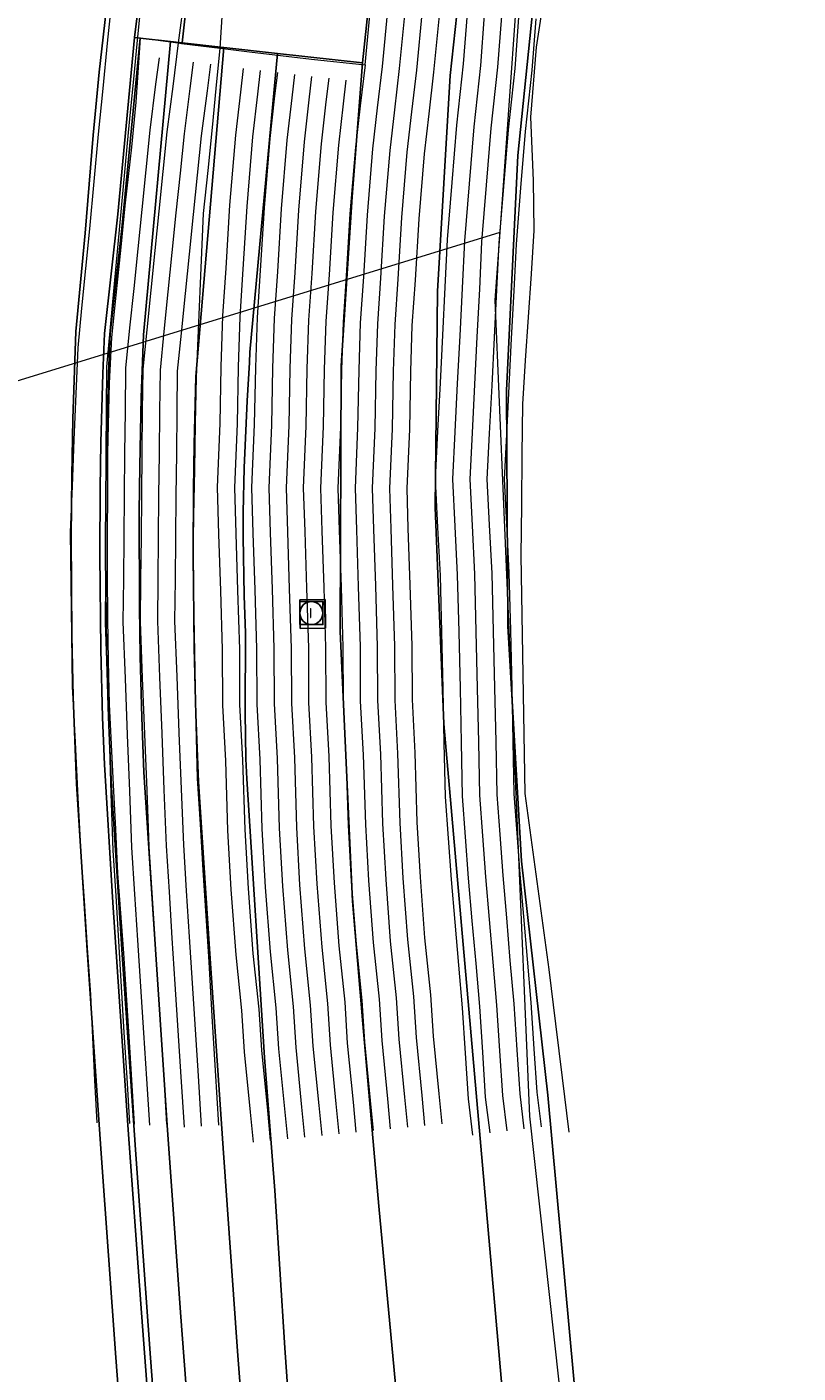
# Model space of a CAD drawing. Header units: metres. Extents: x 250001 to 257773, y 598992 to 609118.
# Tile 297 of 656: x 254866 to 254933, y 600652 to 600769. Entities that reach past the tile are written whole.
import ezdxf
from ezdxf.lldxf.tags import DXFTag

# ---------------------------------------------------------------- set-up
doc = ezdxf.new("R2010")
doc.units = ezdxf.units.M
for name, color, linetype, lineweight in [('B-WE-GR-GRAS-GV', 252, 'Continuous', 13), ('B-WE-GW-GRONDWERKLIJN_KRUIN-G', 252, 'Continuous', 18), ('B-WE-GW-GRONDWERKLIJN_TEEN-G', 90, 'Continuous', 18), ('B-WE-GW-TALUD_KRUIN-G', 252, 'Continuous', 18), ('B-WE-KG-GRENS_PERCEEL-G', 150, 'KG-PERCEEL', 18), ('B-WE-OG-WATER-GV', 252, 'Continuous', 18), ('B-WE-RI-PUT_INSPECTIE-S', 252, 'Continuous', 25), ('B-WE-VH-KANTVERHARDING-G', 60, 'Continuous', 18), ('B-WE-VH-VERHARDING-G', 252, 'Continuous', 18), ('B-WE-VH-VERHARDING_GESLOTEN-GV', 252, 'Continuous', 18), ('B-WE-VH-VERHARDING_GRASBETONSTEEN-GV', 252, 'Continuous', 18), ('B-WE-VH-VERHARDING_HALFVERHARDING-GV', 252, 'Continuous', 18), ('B-WE-VH-VERHARDING_OPEN-GV', 252, 'Continuous', 18), ('X-XX-AL-REFERENTIE-G', 7, 'Continuous', 18)]:
    doc.layers.add(name, color=color, linetype=linetype, lineweight=lineweight)
doc.styles.add('NLCS-ISO-ANNOTATIEF-T18', font='NLCS-ISO.ttf', dxfattribs={"height": 1.8})
doc.styles.get("Standard").update_dxf_attribs({"font": 'NLCS-ISO.ttf'})
tags = doc.linetypes.add('KG-PERCEEL', pattern='A,5.5,-2,["P",Standard,S=1.8,R=0,X=-0.5,Y=-0.9],-2,5.5,-2,[5,NLCS.SHX,S=0.75,R=0,X=0,Y=0],-2', length=19).pattern_tags.tags
tags[6] = DXFTag(74, 10)

# ---------------------------------------------------------------- blocks, each defined once
blk = doc.blocks.new('BS2021-132-Xref-KAD-20210617')
at = {"layer": 'B-WE-KG-GRENS_PERCEEL-G', "flags": 128}
for points in [[(254907.422, 600750.902), (254912, 600815), (254918, 600889), (254964, 601042), (254999, 601218), (255017, 601294), (255020, 601325), (255015, 601354), (255000, 601414), (254968, 601478), (254940, 601559), (254919, 601592), (254834, 601658), (254818, 601666), (254801, 601670), (254760, 601673), (254708, 601664), (254681, 601664), (254664, 601673), (254661.278, 601676.5)], [(254803.828, 600719.026), (254907.422, 600750.902)], [(254990.49, 600194.03), (254973, 600236), (254966, 600307), (254948, 600339), (254942, 600363), (254928, 600511), (254910, 600674), (254907, 600745), (254907.422, 600750.902)]]:
    blk.add_lwpolyline(points, dxfattribs=at)
blk = doc.blocks.new('SRI-PUT_INSPECTIE-SO_1')
at = {"layer": 'B-WE-RI-PUT_INSPECTIE-S'}
blk.add_circle((0, 0), 2, dxfattribs=at)
blk.add_3dface([(-2, -2), (2, -2), (2, 2), (-2, 2)], dxfattribs=at)
at = {"layer": 'B-WE-RI-PUT_INSPECTIE-S', "insert": (-0.12, -0.01), "char_height": 1.8, "attachment_point": 5, "line_spacing_factor": 0.722892, "style": 'NLCS-ISO-ANNOTATIEF-T18'}
blk.add_mtext('I', dxfattribs=at)
blk = doc.blocks.new('BS2021-132-Xref-inmeting-2d-20210906')
at = {"layer": 'B-WE-GW-GRONDWERKLIJN_KRUIN-G'}
for points in [[(254882.94, 600673.23), (254882.65, 600677.97), (254882.37, 600682.71), (254882.09, 600687.45), (254881.83, 600691.44), (254881.58, 600695.42), (254881.33, 600699.41), (254881.08, 600703.39), (254880.98, 600708.09), (254880.88, 600712.8), (254880.78, 600717.5), (254880.69, 600722.2), (254880.76, 600726.23), (254880.84, 600730.25), (254880.91, 600734.27), (254880.99, 600738.29), (254881.2, 600743.04), (254881.4, 600747.79), (254881.61, 600752.54), (254882, 600756.27), (254882.38, 600760), (254882.71, 600763.41), (254883.04, 600766.91), (254883.41, 600772.41)], [(254875.18, 600673.38), (254874.95, 600677.34), (254874.71, 600681.3), (254874.47, 600685.26), (254874.23, 600689.22), (254873.99, 600693.18), (254873.75, 600697.13), (254873.58, 600702.09), (254873.41, 600707.04), (254873.24, 600712), (254873.07, 600716.95), (254873.09, 600720.66), (254873.11, 600724.36), (254873.13, 600728.07), (254873.14, 600731.78), (254873.16, 600735.48), (254873.18, 600739.19), (254873.5, 600742.64), (254873.83, 600746.09), (254874.15, 600749.54), (254874.48, 600753), (254874.8, 600756.45), (254875.12, 600759.9), (254875.51, 600763.91), (254875.9, 600767.91), (254876.29, 600771.92)], [(254872.35, 600673.44), (254872.16, 600677.15), (254871.98, 600680.85), (254871.8, 600684.56), (254871.52, 600688.66), (254871.24, 600692.75), (254870.96, 600696.85), (254870.71, 600701.7), (254870.45, 600706.54), (254870.2, 600711.39), (254870.14, 600715.86), (254870.08, 600720.34), (254870.02, 600724.81), (254870.19, 600728.82), (254870.36, 600732.83), (254870.52, 600736.84), (254870.69, 600740.84), (254871.03, 600744.29), (254871.36, 600747.74), (254871.7, 600751.19), (254872.08, 600755.31), (254872.46, 600759.43), (254872.86, 600763.39), (254873.26, 600767.36), (254873.66, 600771.23)]]:
    blk.add_lwpolyline(points, dxfattribs=at)
at = {"layer": 'B-WE-GW-GRONDWERKLIJN_TEEN-G'}
blk.add_lwpolyline([(254879.94, 600771.51), (254879.41, 600767.37), (254878.93, 600763.58), (254878.42, 600759.62), (254878.07, 600756.18), (254877.72, 600752.74), (254877.37, 600749.3), (254877.02, 600745.86), (254876.67, 600742.42), (254876.32, 600738.98), (254876.28, 600735.33), (254876.24, 600731.67), (254876.2, 600728.01), (254876.17, 600724.35), (254876.13, 600720.69), (254876.09, 600717.04), (254876.28, 600712.14), (254876.47, 600707.24), (254876.66, 600702.35), (254876.85, 600697.45), (254877.11, 600693.43), (254877.37, 600689.41), (254877.62, 600685.39), (254877.88, 600681.36), (254878.14, 600677.34), (254878.39, 600673.32)], dxfattribs=at)
at = {"layer": 'B-WE-VH-KANTVERHARDING-G'}
for points in [[(254913.43, 600672.62), (254912.85, 600677.34), (254912.27, 600682.05), (254911.69, 600686.76), (254911.16, 600690.6), (254910.64, 600694.43), (254910.12, 600698.26), (254909.59, 600702.09), (254909.54, 600705.54), (254909.48, 600708.99), (254909.43, 600712.43), (254909.37, 600715.88), (254909.32, 600719.33), (254909.26, 600722.78), (254909.31, 600727.17), (254909.35, 600731.56), (254909.39, 600735.95), (254909.64, 600739.73), (254909.89, 600743.5), (254910.14, 600747.28), (254910.39, 600751.06), (254910.32, 600755.41), (254910.08, 600760.91), (254910.57, 600766.99), (254911.46, 600772.67)], [(254875.59, 600673.32), (254875.39, 600676.67), (254875.2, 600680.02), (254874.94, 600684.1), (254874.67, 600688.19), (254874.41, 600691.66), (254874.14, 600695.12), (254873.96, 600698.97), (254873.78, 600702.82), (254873.6, 600706.34), (254873.43, 600709.86), (254873.35, 600713.6), (254873.27, 600717.33), (254873.26, 600721.01), (254873.25, 600724.7), (254873.27, 600728.21), (254873.29, 600731.72), (254873.41, 600737.78), (254873.64, 600741.73), (254874.01, 600745.43), (254874.44, 600749.61), (254874.79, 600753.19), (254875.36, 600758.29), (254875.73, 600762.21), (254876.12, 600767.81), (254879.41, 600767.37), (254879.68, 600767.33), (254883.04, 600766.91), (254885.6, 600766.6), (254891, 600765.95), (254895.66, 600765.47), (254896.17, 600770.67)], [(254895.66, 600765.47), (254895.24, 600761.89), (254894.83, 600758.31), (254894.35, 600752.5), (254894.03, 600747.1), (254893.75, 600743.09), (254893.61, 600738.93), (254893.52, 600733.95), (254893.29, 600728.65), (254893.41, 600724.97), (254893.57, 600720.04), (254893.73, 600714.8), (254893.75, 600710.07), (254894, 600705.36), (254894.19, 600699.33), (254894.46, 600694.41), (254894.88, 600688.97), (254895.38, 600684.06), (254895.61, 600680.48), (254896.12, 600675.38), (254896.37, 600672.76)]]:
    blk.add_lwpolyline(points, dxfattribs=at)
at = {"layer": 'B-WE-VH-VERHARDING-G'}
for points in [[(254906.04, 600769.82), (254905.7, 600765.4), (254905.13, 600760.08), (254904.72, 600755.12), (254904.31, 600750.16), (254904.11, 600746.03), (254903.9, 600741.88), (254903.69, 600737.73), (254903.48, 600733.54), (254903.27, 600729.42), (254903.48, 600725.31), (254903.69, 600721.1), (254903.81, 600716.14), (254903.93, 600711.21), (254904.03, 600706.51), (254904.12, 600701.85), (254904.39, 600698.3), (254904.65, 600694.72), (254904.97, 600691.01), (254905.29, 600687.29), (254905.61, 600683.55), (254905.87, 600679.58), (254906.13, 600675.67), (254906.51, 600672.55)], [(254904.54, 600769.93), (254904.21, 600765.54), (254903.63, 600760.22), (254903.22, 600755.24), (254902.82, 600750.26), (254902.61, 600746.11), (254902.4, 600741.96), (254902.19, 600737.8), (254901.98, 600733.61), (254901.76, 600729.42), (254901.98, 600725.23), (254902.19, 600721.04), (254902.31, 600716.11), (254902.43, 600711.17), (254902.53, 600706.48), (254902.63, 600701.78), (254902.89, 600698.19), (254903.15, 600694.6), (254903.47, 600690.88), (254903.79, 600687.16), (254904.11, 600683.44), (254904.37, 600679.48), (254904.64, 600675.53), (254905.02, 600672.37)], [(254900.64, 600770.21), (254900.13, 600764.99), (254899.71, 600761.37), (254899.31, 600757.86), (254898.84, 600752.18), (254898.52, 600746.82), (254898.25, 600742.86), (254898.11, 600738.81), (254898.02, 600733.81), (254897.79, 600728.62), (254897.9, 600725.12), (254898.06, 600720.18), (254898.23, 600714.88), (254898.25, 600710.2), (254898.5, 600705.55), (254898.68, 600699.52), (254898.95, 600694.71), (254899.36, 600689.37), (254899.87, 600684.43), (254900.1, 600680.84), (254900.59, 600675.82), (254900.85, 600673.19)], [(254899.15, 600770.36), (254898.64, 600765.15), (254898.22, 600761.55), (254897.82, 600758.01), (254897.34, 600752.29), (254897.02, 600746.91), (254896.75, 600742.93), (254896.61, 600738.85), (254896.52, 600733.86), (254896.29, 600728.63), (254896.4, 600725.07), (254896.57, 600720.13), (254896.73, 600714.85), (254896.75, 600710.16), (254897, 600705.49), (254897.18, 600699.46), (254897.46, 600694.61), (254897.86, 600689.24), (254898.37, 600684.31), (254898.6, 600680.72), (254899.1, 600675.67), (254899.35, 600673.05)], [(254897.66, 600770.51), (254897.15, 600765.31), (254896.73, 600761.72), (254896.32, 600758.16), (254895.84, 600752.39), (254895.52, 600747.01), (254895.25, 600743.01), (254895.11, 600738.89), (254895.02, 600733.9), (254894.79, 600728.64), (254894.91, 600725.02), (254895.07, 600720.08), (254895.23, 600714.83), (254895.25, 600710.12), (254895.5, 600705.43), (254895.69, 600699.39), (254895.96, 600694.51), (254896.37, 600689.11), (254896.88, 600684.18), (254897.11, 600680.6), (254897.61, 600675.53), (254897.86, 600672.91)], [(254907.53, 600769.7), (254907.19, 600765.26), (254906.62, 600759.94), (254906.21, 600755), (254905.81, 600750.06), (254905.61, 600745.96), (254905.4, 600741.81), (254905.19, 600737.65), (254904.98, 600733.46), (254904.77, 600729.42), (254904.98, 600725.38), (254905.19, 600721.15), (254905.31, 600716.18), (254905.43, 600711.24), (254905.53, 600706.54), (254905.62, 600701.92), (254905.88, 600698.41), (254906.14, 600694.84), (254906.46, 600691.13), (254906.78, 600687.41), (254907.1, 600683.66), (254907.37, 600679.68), (254907.63, 600675.81), (254908, 600672.73)], [(254909.03, 600769.59), (254908.69, 600765.13), (254908.11, 600759.8), (254907.71, 600754.87), (254907.31, 600749.96), (254907.1, 600745.88), (254906.9, 600741.73), (254906.69, 600737.58), (254906.47, 600733.38), (254906.27, 600729.42), (254906.47, 600725.46), (254906.69, 600721.21), (254906.81, 600716.21), (254906.93, 600711.27), (254907.03, 600706.57), (254907.12, 600701.99), (254907.38, 600698.52), (254907.64, 600694.95), (254907.96, 600691.26), (254908.27, 600687.54), (254908.6, 600683.78), (254908.86, 600679.78), (254909.12, 600675.95), (254909.49, 600672.91)], [(254902.14, 600770.05), (254901.62, 600764.83), (254901.2, 600761.2), (254900.8, 600757.72), (254900.33, 600752.07), (254900.01, 600746.72), (254899.74, 600742.78), (254899.61, 600738.78), (254899.52, 600733.76), (254899.3, 600728.61), (254899.4, 600725.16), (254899.56, 600720.23), (254899.73, 600714.91), (254899.75, 600710.25), (254900, 600705.62), (254900.18, 600699.59), (254900.45, 600694.81), (254900.85, 600689.51), (254901.36, 600684.56), (254901.59, 600680.96), (254902.09, 600675.96), (254902.34, 600673.34)], [(254910.52, 600769.47), (254910.18, 600764.99), (254909.61, 600759.66), (254909.2, 600754.75), (254908.81, 600749.87), (254908.6, 600745.81), (254908.39, 600741.66), (254908.19, 600737.5), (254907.97, 600733.31), (254907.77, 600729.42), (254907.97, 600725.54), (254908.19, 600721.27), (254908.31, 600716.25), (254908.43, 600711.31), (254908.53, 600706.6), (254908.62, 600702.06), (254908.87, 600698.63), (254909.13, 600695.07), (254909.45, 600691.39), (254909.77, 600687.67), (254910.09, 600683.89), (254910.36, 600679.88), (254910.61, 600676.09), (254910.98, 600673.09)], [(254877.74, 600766.08), (254877.44, 600763.77), (254876.93, 600759.79), (254876.58, 600756.33), (254876.23, 600752.89), (254875.88, 600749.45), (254875.53, 600746.01), (254875.17, 600742.58), (254874.82, 600739.07), (254874.78, 600735.34), (254874.74, 600731.68), (254874.7, 600728.03), (254874.67, 600724.37), (254874.63, 600720.71), (254874.59, 600717.01), (254874.78, 600712.08), (254874.97, 600707.19), (254875.16, 600702.29), (254875.35, 600697.37), (254875.61, 600693.33), (254875.87, 600689.31), (254876.13, 600685.29), (254876.38, 600681.27), (254876.64, 600677.25), (254876.9, 600673.22)], [(254880.71, 600765.69), (254880.42, 600763.39), (254879.91, 600759.45), (254879.56, 600756.03), (254879.21, 600752.59), (254878.86, 600749.15), (254878.51, 600745.71), (254878.16, 600742.27), (254877.82, 600738.9), (254877.78, 600735.31), (254877.74, 600731.65), (254877.7, 600727.99), (254877.67, 600724.34), (254877.63, 600720.68), (254877.59, 600717.06), (254877.78, 600712.2), (254877.97, 600707.3), (254878.16, 600702.41), (254878.35, 600697.53), (254878.61, 600693.53), (254878.86, 600689.5), (254879.12, 600685.48), (254879.38, 600681.46), (254879.63, 600677.44), (254879.91, 600673.06)], [(254882.2, 600765.51), (254881.91, 600763.2), (254881.4, 600759.28), (254881.06, 600755.87), (254880.7, 600752.44), (254880.35, 600749), (254880, 600745.56), (254879.65, 600742.12), (254879.31, 600738.82), (254879.28, 600735.3), (254879.24, 600731.64), (254879.2, 600727.98), (254879.17, 600724.32), (254879.13, 600720.66), (254879.09, 600717.08), (254879.28, 600712.26), (254879.47, 600707.36), (254879.66, 600702.46), (254879.85, 600697.61), (254880.1, 600693.62), (254880.36, 600689.6), (254880.62, 600685.58), (254880.87, 600681.55), (254881.13, 600677.53), (254881.41, 600673.13)], [(254885.05, 600765.15), (254884.81, 600763.09), (254884.38, 600759.34), (254883.87, 600753.25), (254883.55, 600747.78), (254883.26, 600743.62), (254883.12, 600739.2), (254883.03, 600734.27), (254882.78, 600728.71), (254882.91, 600724.64), (254883.07, 600719.7), (254883.23, 600714.61), (254883.25, 600709.76), (254883.51, 600704.92), (254883.7, 600698.87), (254883.98, 600693.72), (254884.42, 600688.04), (254884.92, 600683.19), (254885.14, 600679.62), (254885.67, 600674.36), (254885.92, 600671.75)], [(254886.54, 600764.97), (254886.3, 600762.92), (254885.87, 600759.2), (254885.37, 600753.14), (254885.04, 600747.68), (254884.76, 600743.54), (254884.62, 600739.16), (254884.52, 600734.23), (254884.29, 600728.7), (254884.41, 600724.68), (254884.57, 600719.75), (254884.73, 600714.64), (254884.75, 600709.81), (254885.01, 600704.99), (254885.19, 600698.94), (254885.48, 600693.82), (254885.91, 600688.17), (254886.41, 600683.31), (254886.64, 600679.74), (254887.16, 600674.5), (254887.41, 600671.9)], [(254888.03, 600764.8), (254887.79, 600762.75), (254887.37, 600759.05), (254886.87, 600753.03), (254886.54, 600747.58), (254886.26, 600743.47), (254886.12, 600739.12), (254886.02, 600734.18), (254885.79, 600728.69), (254885.91, 600724.73), (254886.07, 600719.8), (254886.23, 600714.67), (254886.25, 600709.85), (254886.51, 600705.05), (254886.69, 600699), (254886.98, 600693.92), (254887.4, 600688.3), (254887.91, 600683.43), (254888.13, 600679.87), (254888.65, 600674.65), (254888.9, 600672.04)], [(254889.52, 600764.62), (254889.28, 600762.58), (254888.86, 600758.9), (254888.36, 600752.93), (254888.04, 600747.49), (254887.76, 600743.39), (254887.61, 600739.09), (254887.52, 600734.13), (254887.29, 600728.68), (254887.41, 600724.78), (254887.57, 600719.85), (254887.73, 600714.69), (254887.75, 600709.9), (254888.01, 600705.11), (254888.19, 600699.07), (254888.48, 600694.02), (254888.9, 600688.44), (254889.4, 600683.56), (254889.63, 600679.99), (254890.14, 600674.8), (254890.4, 600672.19)], [(254891.01, 600764.44), (254890.77, 600762.41), (254890.35, 600758.75), (254889.86, 600752.82), (254889.54, 600747.39), (254889.26, 600743.32), (254889.11, 600739.05), (254889.02, 600734.09), (254888.79, 600728.67), (254888.91, 600724.83), (254889.07, 600719.89), (254889.23, 600714.72), (254889.25, 600709.94), (254889.51, 600705.18), (254889.69, 600699.13), (254889.97, 600694.12), (254890.39, 600688.57), (254890.9, 600683.68), (254891.12, 600680.11), (254891.64, 600674.94), (254891.89, 600672.33)], [(254892.5, 600764.29), (254892.26, 600762.23), (254891.84, 600758.6), (254891.35, 600752.71), (254891.03, 600747.3), (254890.75, 600743.24), (254890.61, 600739.01), (254890.52, 600734.04), (254890.29, 600728.66), (254890.41, 600724.88), (254890.57, 600719.94), (254890.73, 600714.75), (254890.75, 600709.98), (254891.01, 600705.24), (254891.19, 600699.2), (254891.47, 600694.22), (254891.89, 600688.7), (254892.39, 600683.81), (254892.62, 600680.23), (254893.13, 600675.09), (254893.38, 600672.47)], [(254893.99, 600764.14), (254893.75, 600762.06), (254893.34, 600758.46), (254892.85, 600752.61), (254892.53, 600747.2), (254892.25, 600743.16), (254892.11, 600738.97), (254892.02, 600734), (254891.79, 600728.65), (254891.91, 600724.92), (254892.07, 600719.99), (254892.23, 600714.77), (254892.25, 600710.03), (254892.5, 600705.3), (254892.69, 600699.26), (254892.97, 600694.31), (254893.38, 600688.84), (254893.89, 600683.93), (254894.12, 600680.35), (254894.62, 600675.23), (254894.87, 600672.62)]]:
    blk.add_lwpolyline(points, dxfattribs=at)
at = {"layer": 'B-WE-RI-PUT_INSPECTIE-S', "xscale": 0.5, "yscale": 0.5, "zscale": 0.5}
blk.add_blockref('SRI-PUT_INSPECTIE-SO_1', (254890.99, 600717.77), dxfattribs=at)
blk = doc.blocks.new('BS2021-132-Xref-BGT-GRIJS-20210617-aangepast')
at = {"layer": 'B-WE-GR-GRAS-GV', "flags": 128}
for points in [[(254965.284, 601113.685), (254949.169, 601117.292), (254934.897, 601053.385), (254919.795, 600981.23), (254908.812, 600929.986), (254906.482, 600921.422), (254904.083, 600911.655), (254898.523, 600883.56), (254892.603, 600855.785), (254891.097, 600845.539), (254888.367, 600831.489), (254884.764, 600808.209), (254880.998, 600778.666), (254879.745, 600767.366), (254883.359, 600766.965), (254888.043, 600766.446), (254895.445, 600765.624), (254896.123, 600772.212), (254900.033, 600800.222), (254908.024, 600843.964), (254923.755, 600919.584), (254946.949, 601029.791), (254952.565, 601057.086), (254958.784, 601083.716)], [(254892.603, 600855.785), (254898.523, 600883.56), (254904.083, 600911.655), (254897.241, 600896.706), (254895.75, 600893.788), (254895.423, 600892.255), (254889.25, 600863.313), (254882.207, 600825.059), (254879.277, 600797.72), (254875.603, 600767.826), (254876.098, 600767.771), (254878.721, 600767.48), (254879.745, 600767.366), (254880.998, 600778.666), (254884.764, 600808.209), (254888.367, 600831.489), (254891.097, 600845.539)]]:
    blk.add_lwpolyline(points, close=True, dxfattribs=at)
for points in [[(254873.261, 600771.189), (254872.527, 600764.814), (254871.996, 600759.347), (254871.299, 600750.811), (254870.482, 600742.263), (254870.227, 600734.678), (254870.131, 600729.699), (254870.089, 600724.427), (254870.152, 600715.784), (254870.271, 600710.521), (254870.56, 600702.912), (254871.493, 600688.444), (254872.696, 600670.774), (254873.975, 600653.017), (254875.381, 600634.549)], [(254877.563, 600638.732), (254876.139, 600657.68), (254875.031, 600673.223), (254873.725, 600692.601), (254872.981, 600704.59), (254872.828, 600708.697), (254872.674, 600714.596), (254872.588, 600722.849), (254872.617, 600728.61), (254872.681, 600732.614), (254872.844, 600738.619), (254872.975, 600742.103), (254874.135, 600752.457), (254875.603, 600767.826), (254879.277, 600797.72)], [(254875.381, 600634.549), (254873.975, 600653.017), (254872.696, 600670.774), (254871.493, 600688.444), (254870.56, 600702.912), (254870.271, 600710.521), (254870.152, 600715.784), (254870.089, 600724.427), (254870.131, 600729.699), (254870.227, 600734.678), (254870.482, 600742.263), (254871.299, 600750.811), (254871.996, 600759.347), (254872.527, 600764.814), (254873.261, 600771.189)]]:
    blk.add_lwpolyline(points, dxfattribs=at)
at = {"layer": 'B-WE-GW-TALUD_KRUIN-G', "flags": 128}
for points in [[(254875.381, 600634.549), (254873.975, 600653.017), (254872.696, 600670.774), (254871.493, 600688.444), (254870.56, 600702.912), (254870.271, 600710.521), (254870.152, 600715.784), (254870.089, 600724.427), (254870.131, 600729.699), (254870.227, 600734.678), (254870.482, 600742.263), (254871.299, 600750.811), (254871.996, 600759.347), (254872.527, 600764.814), (254873.261, 600771.189)], [(254876.098, 600767.771), (254874.499, 600751.221), (254873.474, 600742.083), (254873.343, 600738.602), (254873.181, 600732.604), (254873.117, 600728.605), (254873.088, 600722.849), (254873.174, 600714.605), (254873.328, 600708.713), (254873.584, 600702.613), (254874.524, 600688.065), (254875.71, 600670.684), (254876.985, 600652.996), (254878.514, 600632.964), (254879.396, 600621.919)], [(254883.359, 600766.965), (254880.937, 600738.346), (254880.789, 600732.449), (254880.727, 600728.517), (254880.698, 600722.859), (254880.782, 600714.754), (254880.934, 600708.962), (254881.179, 600703.091), (254882.118, 600688.568), (254883.301, 600671.216), (254884.574, 600653.558), (254886.101, 600633.56), (254886.987, 600622.458)], [(254895.445, 600765.624), (254894.552, 600753.974), (254893.585, 600739.289), (254893.485, 600716.178), (254894.585, 600692.712), (254895.463, 600682.048), (254896.874, 600666.181), (254898.575, 600647.893), (254900.953, 600623.449)]]:
    blk.add_lwpolyline(points, dxfattribs=at)
at = {"layer": 'B-WE-OG-WATER-GV', "flags": 128}
blk.add_lwpolyline([(254947.2, 600956.652), (254914.197, 600798.194), (254911.038, 600777.958), (254908.962, 600757.583), (254907.976, 600737.126), (254908.082, 600716.645), (254909.28, 600696.2), (254911.566, 600675.847), (254914.194, 600647.339), (254916.417, 600624.547), (254918.089, 600606.404), (254921.789, 600569.715), (254923.18, 600555.593), (254925.181, 600534.637), (254927.531, 600510.676)], dxfattribs=at)
at = {"layer": 'B-WE-VH-VERHARDING_GESLOTEN-GV', "flags": 128}
for points in [[(254881.025, 600638.196), (254879.613, 600656.932), (254878.448, 600673.236), (254877.21, 600691.574), (254876.422, 600703.937), (254876.24, 600708.703), (254876.097, 600714.009), (254876.027, 600718.284), (254876.009, 600726.584), (254876.054, 600730.558), (254876.191, 600736.518), (254876.387, 600741.984), (254878.721, 600767.48), (254876.098, 600767.771), (254874.499, 600751.221), (254873.474, 600742.083), (254873.343, 600738.602), (254873.181, 600732.604), (254873.117, 600728.605), (254873.088, 600722.849), (254873.174, 600714.605), (254873.328, 600708.713), (254873.584, 600702.613), (254874.524, 600688.065), (254875.71, 600670.684), (254876.985, 600652.996), (254878.514, 600632.964)], [(254886.101, 600633.56), (254884.574, 600653.558), (254883.301, 600671.216), (254882.118, 600688.568), (254881.179, 600703.091), (254880.934, 600708.962), (254880.782, 600714.754), (254880.698, 600722.859), (254880.727, 600728.517), (254880.789, 600732.449), (254880.937, 600738.346), (254883.359, 600766.965), (254879.745, 600767.366), (254878.721, 600767.48), (254876.387, 600741.984), (254876.191, 600736.518), (254876.054, 600730.558), (254876.009, 600726.584), (254876.027, 600718.284), (254876.097, 600714.009), (254876.24, 600708.703), (254876.422, 600703.937), (254877.21, 600691.574), (254878.448, 600673.236), (254879.613, 600656.932), (254881.025, 600638.196)], [(254889.303, 600645.143), (254888.683, 600653.863), (254887.81, 600667.533), (254886.918, 600679.106), (254885.371, 600703.355), (254885.3, 600705.105), (254885.234, 600709.102), (254885.266, 600716.039), (254885.145, 600719.296), (254885.059, 600724.394), (254885.053, 600726.52), (254885.143, 600730.413), (254885.403, 600736.248), (254885.619, 600739.583), (254885.625, 600740.478), (254888.043, 600766.446), (254883.359, 600766.965), (254880.937, 600738.346), (254880.789, 600732.449), (254880.727, 600728.517), (254880.698, 600722.859), (254880.782, 600714.754), (254880.934, 600708.962), (254881.179, 600703.091), (254882.118, 600688.568), (254883.301, 600671.216), (254884.574, 600653.558), (254886.101, 600633.56)], [(254898.575, 600647.893), (254896.874, 600666.181), (254895.463, 600682.048), (254894.585, 600692.712), (254893.485, 600716.178), (254893.585, 600739.289), (254894.552, 600753.974), (254895.445, 600765.624), (254888.043, 600766.446), (254885.625, 600740.478), (254885.619, 600739.583), (254885.403, 600736.248), (254885.143, 600730.413), (254885.053, 600726.52), (254885.059, 600724.394), (254885.145, 600719.296), (254885.266, 600716.039), (254885.234, 600709.102), (254885.3, 600705.105), (254885.371, 600703.355), (254886.918, 600679.106), (254887.81, 600667.533), (254888.683, 600653.863), (254889.303, 600645.143)]]:
    blk.add_lwpolyline(points, dxfattribs=at)
for points in [[(254892.188, 600718.956), (254889.988, 600718.93), (254890.018, 600716.43), (254892.217, 600716.456)], [(254892.188, 600718.956), (254892.217, 600716.456), (254890.018, 600716.43), (254889.988, 600718.93)]]:
    blk.add_lwpolyline(points, close=True, dxfattribs=at)
at = {"layer": 'B-WE-VH-VERHARDING_GRASBETONSTEEN-GV', "flags": 128}
blk.add_lwpolyline([(254878.514, 600632.964), (254876.985, 600652.996), (254875.71, 600670.684), (254874.524, 600688.065), (254873.584, 600702.613), (254873.328, 600708.713), (254873.174, 600714.605), (254873.088, 600722.849), (254873.117, 600728.605), (254873.181, 600732.604), (254873.343, 600738.602), (254873.474, 600742.083), (254874.499, 600751.221), (254876.098, 600767.771), (254875.603, 600767.826), (254874.135, 600752.457), (254872.975, 600742.103), (254872.844, 600738.619), (254872.681, 600732.614), (254872.617, 600728.61), (254872.588, 600722.849), (254872.674, 600714.596), (254872.828, 600708.697), (254872.981, 600704.59), (254873.725, 600692.601), (254875.031, 600673.223), (254876.139, 600657.68), (254877.563, 600638.732)], dxfattribs=at)
at = {"layer": 'B-WE-VH-VERHARDING_HALFVERHARDING-GV', "flags": 128}
blk.add_lwpolyline([(254980.546, 601110.781), (254973.568, 601112.343), (254941.044, 600960.29), (254908.041, 600801.832), (254905.099, 600783.249), (254903.07, 600764.544), (254901.96, 600745.762), (254901.771, 600726.948), (254902.505, 600708.148), (254909.883, 600624.083), (254916.417, 600624.547), (254914.194, 600647.339), (254911.566, 600675.847), (254909.28, 600696.2), (254908.082, 600716.645), (254907.976, 600737.126), (254908.962, 600757.583), (254911.038, 600777.958), (254914.197, 600798.194), (254947.2, 600956.652)], close=True, dxfattribs=at)
at = {"layer": 'B-WE-VH-VERHARDING_OPEN-GV', "flags": 128}
blk.add_lwpolyline([(254923.755, 600919.584), (254908.024, 600843.964), (254900.033, 600800.222), (254896.123, 600772.212), (254895.445, 600765.624), (254894.552, 600753.974), (254893.585, 600739.289), (254893.485, 600716.178), (254894.585, 600692.712), (254895.463, 600682.048), (254896.874, 600666.181), (254898.575, 600647.893), (254900.953, 600623.449), (254909.883, 600624.083), (254902.505, 600708.148), (254901.771, 600726.948), (254901.96, 600745.762), (254903.07, 600764.544), (254905.099, 600783.249), (254908.041, 600801.832), (254941.044, 600960.29)], dxfattribs=at)

msp = doc.modelspace()

# ---------------------------------------------------------------- block references
at = {"layer": 'X-XX-AL-REFERENTIE-G'}
for name in ['BS2021-132-Xref-BGT-GRIJS-20210617-aangepast', 'BS2021-132-Xref-KAD-20210617', 'BS2021-132-Xref-inmeting-2d-20210906']:
    msp.add_blockref(name, (0, 0), dxfattribs=at)

doc.saveas('drawing.dxf')
